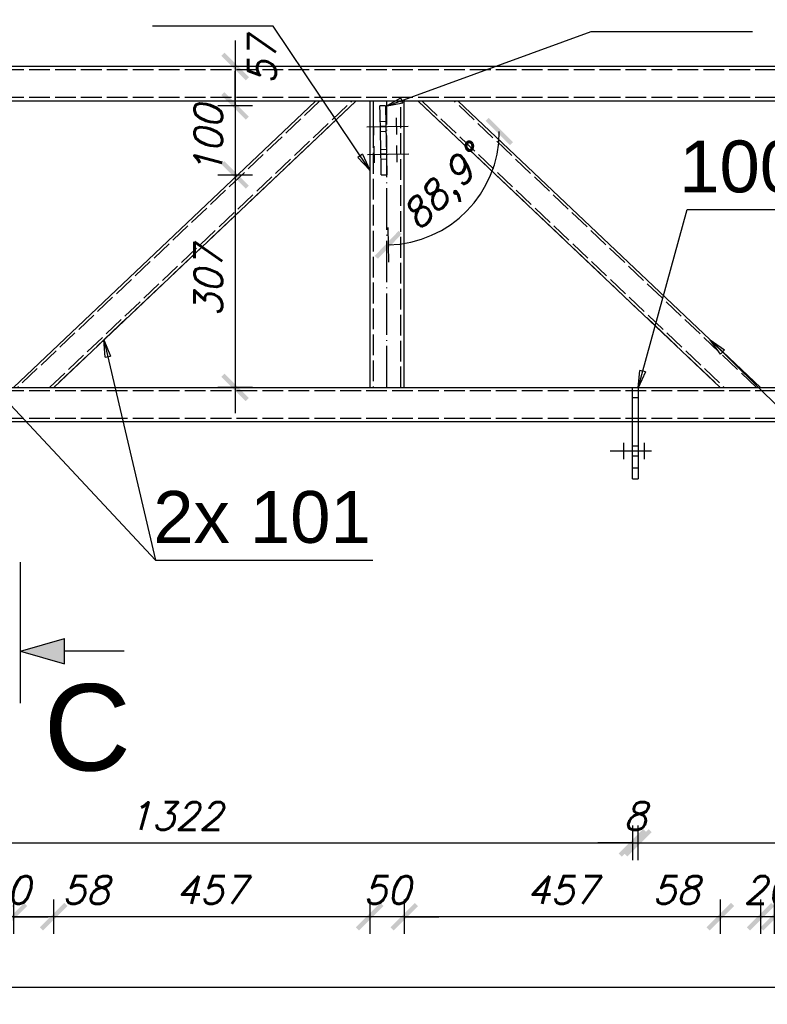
# Model space of a CAD drawing. Header units: millimetres. Extents: x 1814 to 94182, y 11562 to 49454.
# Tile 521 of 656: x 31441 to 31549, y 20951 to 21094. Entities that reach past the tile are written whole.
import ezdxf

# ---------------------------------------------------------------- set-up
doc = ezdxf.new("R2010")
doc.units = ezdxf.units.MM
doc.linetypes.add('ACAD_ISO02W100', pattern=[15, 12, -3])
doc.linetypes.add('ACAD_ISO04W100', pattern=[30, 24, -3, 0, -3])
doc.layers.add('wymiar', color=135, linetype='Continuous', lineweight=9)
doc.styles.add('ARIAL', font='arial.ttf')
doc.styles.add('CutSymbolDown', font='arial.ttf', dxfattribs={"height": 5})
doc.styles.add('WYMIARY', font='simplex.shx', dxfattribs={"oblique": 15})
doc.dimstyles.new('1-25', dxfattribs={"dimscale": 25, "dimtxt": 0.16, "dimasz": 0.2, "dimexe": 0.1, "dimexo": 0.1, "dimgap": 0.075, "dimtad": 1, "dimdec": 0, "dimlfac": 10, "dimrnd": 0.01, "dimzin": 9, "dimtxsty": 'WYMIARY', "dimblk": 'ARCHTICK', "dimcen": 0.2, "dimdle": 0.15, "dimadec": 1, "dimazin": 1, "dimtfac": 1, "dimtdec": 0, "dimtix": 1, "dimtmove": 2, "dimatfit": 3, "dimldrblk": 'ARCHTICK', "dimfxl": 0, "dimarcsym": 0})

# ---------------------------------------------------------------- blocks, each defined once
blk = doc.blocks.new('sectiondown')
blk.add_hatch(color=256).paths.add_polyline_path([(0, 0), (-2.545, 0.728), (-2.545, -0.728)])
at = {"color": 7, "linetype": 'Continuous'}
for p, q in [((0, -3), (0, 5.151)), ((-6, 0), (-2.545, 0))]:
    blk.add_line(p, q, dxfattribs=at)
for p, q in [((0, 0), (-2.545, 0.728)), ((-2.545, -0.728), (-2.545, 0.728)), ((0, 0), (-2.545, -0.728))]:
    blk.add_line(p, q)
blk = doc.blocks.new('_ARCHTICK')
at = {"color": 0, "linetype": 'ByBlock', "lineweight": -2}
blk.add_solid([(0.398, 0.309), (0.309, 0.398), (-0.309, -0.398), (-0.398, -0.309)], dxfattribs=at)
blk = doc.blocks.new('*D3089')
at = {"layer": 'Defpoints', "color": 0}
for p in [(31397.05, 21028.83), (31529.25, 21028.83), (31529.25, 20974.67)]:
    blk.add_point(p, dxfattribs=at)
at = {"layer": 'wymiar', "color": 0, "lineweight": -2}
for p, q in [((31397.05, 20977.17), (31397.05, 20972.17)), ((31529.25, 20977.17), (31529.25, 20972.17)), ((31393.3, 20974.67), (31533, 20974.67))]:
    blk.add_line(p, q, dxfattribs=at)
at = {"layer": 'wymiar', "color": 0, "lineweight": -2, "xscale": 5, "yscale": 5, "zscale": 5, "rotation": 180}
blk.add_blockref('_ARCHTICK', (31397.05, 20974.67), dxfattribs=at)
at = {"layer": 'wymiar', "color": 0, "lineweight": -2, "xscale": 5, "yscale": 5, "zscale": 5}
blk.add_blockref('_ARCHTICK', (31529.25, 20974.67), dxfattribs=at)
at = {"layer": 'wymiar', "color": 0, "insert": (31463.15, 20978.54), "char_height": 4, "attachment_point": 5, "style": 'WYMIARY'}
blk.add_mtext('1322', dxfattribs=at)
blk = doc.blocks.new('*D3090')
at = {"layer": 'Defpoints', "color": 0}
for p in [(31529.25, 21028.83), (31530.05, 21028.83), (31530.05, 20974.67)]:
    blk.add_point(p, dxfattribs=at)
at = {"layer": 'wymiar', "color": 0, "lineweight": -2}
for p, q in [((31529.25, 20977.17), (31529.25, 20972.17)), ((31530.05, 20977.17), (31530.05, 20972.17)), ((31529.25, 20974.67), (31524.25, 20974.67)), ((31529.25, 20974.67), (31530.05, 20974.67)), ((31530.05, 20974.67), (31535.05, 20974.67))]:
    blk.add_line(p, q, dxfattribs=at)
at = {"layer": 'wymiar', "color": 0, "lineweight": -2, "xscale": 5, "yscale": 5, "zscale": 5}
blk.add_blockref('_ARCHTICK', (31529.25, 20974.67), dxfattribs=at)
at = {"layer": 'wymiar', "color": 0, "lineweight": -2, "xscale": 5, "yscale": 5, "zscale": 5, "rotation": 180}
blk.add_blockref('_ARCHTICK', (31530.05, 20974.67), dxfattribs=at)
at = {"layer": 'wymiar', "color": 0, "insert": (31529.65, 20978.54), "char_height": 4, "attachment_point": 5, "style": 'WYMIARY'}
blk.add_mtext('8', dxfattribs=at)
blk = doc.blocks.new('*D3091')
at = {"layer": 'Defpoints', "color": 0}
for p in [(31530.05, 21028.83), (31662.25, 21028.83), (31662.25, 20974.67)]:
    blk.add_point(p, dxfattribs=at)
at = {"layer": 'wymiar', "color": 0, "lineweight": -2}
for p, q in [((31530.05, 20977.17), (31530.05, 20972.17)), ((31662.25, 20977.17), (31662.25, 20972.17)), ((31526.3, 20974.67), (31666, 20974.67))]:
    blk.add_line(p, q, dxfattribs=at)
at = {"layer": 'wymiar', "color": 0, "lineweight": -2, "xscale": 5, "yscale": 5, "zscale": 5, "rotation": 180}
blk.add_blockref('_ARCHTICK', (31530.05, 20974.67), dxfattribs=at)
at = {"layer": 'wymiar', "color": 0, "lineweight": -2, "xscale": 5, "yscale": 5, "zscale": 5}
blk.add_blockref('_ARCHTICK', (31662.25, 20974.67), dxfattribs=at)
at = {"layer": 'wymiar', "color": 0, "insert": (31596.15, 20978.54), "char_height": 4, "attachment_point": 5, "style": 'WYMIARY'}
blk.add_mtext('1322', dxfattribs=at)
blk = doc.blocks.new('*D3025')
at = {"layer": 'Defpoints', "color": 0}
for p in [(31549.74, 21040.53), (31555.55, 21040.53), (31549.74, 20963.99)]:
    blk.add_point(p, dxfattribs=at)
at = {"layer": 'wymiar', "color": 0, "lineweight": -2}
for p, q in [((31549.74, 20966.49), (31549.74, 20961.49)), ((31555.55, 20966.49), (31555.55, 20961.49)), ((31559.3, 20963.99), (31545.99, 20963.99))]:
    blk.add_line(p, q, dxfattribs=at)
at = {"layer": 'wymiar', "color": 0, "lineweight": -2, "xscale": 5, "yscale": 5, "zscale": 5, "rotation": 180}
blk.add_blockref('_ARCHTICK', (31549.74, 20963.99), dxfattribs=at)
at = {"layer": 'wymiar', "color": 0, "lineweight": -2, "xscale": 5, "yscale": 5, "zscale": 5}
blk.add_blockref('_ARCHTICK', (31555.55, 20963.99), dxfattribs=at)
at = {"layer": 'wymiar', "color": 0, "insert": (31560.61, 20967.86), "char_height": 4, "attachment_point": 5, "style": 'WYMIARY'}
blk.add_mtext('58', dxfattribs=at)
blk = doc.blocks.new('*D3026')
at = {"layer": 'Defpoints', "color": 0}
for p in [(31547.78, 21040.53), (31549.74, 21040.53), (31547.78, 20963.99)]:
    blk.add_point(p, dxfattribs=at)
at = {"layer": 'wymiar', "color": 0, "lineweight": -2}
for p, q in [((31547.78, 20966.49), (31547.78, 20961.49)), ((31549.74, 20966.49), (31549.74, 20961.49)), ((31547.78, 20963.99), (31542.78, 20963.99)), ((31549.74, 20963.99), (31547.78, 20963.99)), ((31549.74, 20963.99), (31554.74, 20963.99))]:
    blk.add_line(p, q, dxfattribs=at)
at = {"layer": 'wymiar', "color": 0, "lineweight": -2, "xscale": 5, "yscale": 5, "zscale": 5}
blk.add_blockref('_ARCHTICK', (31547.78, 20963.99), dxfattribs=at)
at = {"layer": 'wymiar', "color": 0, "lineweight": -2, "xscale": 5, "yscale": 5, "zscale": 5, "rotation": 180}
blk.add_blockref('_ARCHTICK', (31549.74, 20963.99), dxfattribs=at)
at = {"layer": 'wymiar', "color": 0, "insert": (31548.76, 20967.86), "char_height": 4, "attachment_point": 5, "style": 'WYMIARY'}
blk.add_mtext('20', dxfattribs=at)
blk = doc.blocks.new('*D3027')
at = {"layer": 'Defpoints', "color": 0}
for p in [(31541.96, 21040.53), (31547.78, 21040.53), (31541.96, 20963.99)]:
    blk.add_point(p, dxfattribs=at)
at = {"layer": 'wymiar', "color": 0, "lineweight": -2}
for p, q in [((31541.96, 20966.49), (31541.96, 20961.49)), ((31547.78, 20966.49), (31547.78, 20961.49)), ((31551.53, 20963.99), (31538.21, 20963.99))]:
    blk.add_line(p, q, dxfattribs=at)
at = {"layer": 'wymiar', "color": 0, "lineweight": -2, "xscale": 5, "yscale": 5, "zscale": 5, "rotation": 180}
blk.add_blockref('_ARCHTICK', (31541.96, 20963.99), dxfattribs=at)
at = {"layer": 'wymiar', "color": 0, "lineweight": -2, "xscale": 5, "yscale": 5, "zscale": 5}
blk.add_blockref('_ARCHTICK', (31547.78, 20963.99), dxfattribs=at)
at = {"layer": 'wymiar', "color": 0, "insert": (31535.56, 20967.86), "char_height": 4, "attachment_point": 5, "style": 'WYMIARY'}
blk.add_mtext('58', dxfattribs=at)
blk = doc.blocks.new('*D3028')
at = {"layer": 'Defpoints', "color": 0}
for p in [(31496.25, 21040.53), (31541.96, 21040.53), (31496.25, 20963.99)]:
    blk.add_point(p, dxfattribs=at)
at = {"layer": 'wymiar', "color": 0, "lineweight": -2}
for p, q in [((31496.25, 20966.49), (31496.25, 20961.49)), ((31541.96, 20966.49), (31541.96, 20961.49)), ((31545.71, 20963.99), (31492.5, 20963.99))]:
    blk.add_line(p, q, dxfattribs=at)
at = {"layer": 'wymiar', "color": 0, "lineweight": -2, "xscale": 5, "yscale": 5, "zscale": 5, "rotation": 180}
blk.add_blockref('_ARCHTICK', (31496.25, 20963.99), dxfattribs=at)
at = {"layer": 'wymiar', "color": 0, "lineweight": -2, "xscale": 5, "yscale": 5, "zscale": 5}
blk.add_blockref('_ARCHTICK', (31541.96, 20963.99), dxfattribs=at)
at = {"layer": 'wymiar', "color": 0, "insert": (31519.11, 20967.86), "char_height": 4, "attachment_point": 5, "style": 'WYMIARY'}
blk.add_mtext('457', dxfattribs=at)
blk = doc.blocks.new('*D3029')
at = {"layer": 'Defpoints', "color": 0}
for p in [(31491.25, 21040.53), (31496.25, 21040.53), (31491.25, 20963.99)]:
    blk.add_point(p, dxfattribs=at)
at = {"layer": 'wymiar', "color": 0, "lineweight": -2}
for p, q in [((31491.25, 20966.49), (31491.25, 20961.49)), ((31496.25, 20966.49), (31496.25, 20961.49)), ((31491.25, 20963.99), (31486.25, 20963.99)), ((31496.25, 20963.99), (31491.25, 20963.99)), ((31496.25, 20963.99), (31501.25, 20963.99))]:
    blk.add_line(p, q, dxfattribs=at)
at = {"layer": 'wymiar', "color": 0, "lineweight": -2, "xscale": 5, "yscale": 5, "zscale": 5}
blk.add_blockref('_ARCHTICK', (31491.25, 20963.99), dxfattribs=at)
at = {"layer": 'wymiar', "color": 0, "lineweight": -2, "xscale": 5, "yscale": 5, "zscale": 5, "rotation": 180}
blk.add_blockref('_ARCHTICK', (31496.25, 20963.99), dxfattribs=at)
at = {"layer": 'wymiar', "color": 0, "insert": (31493.75, 20967.86), "char_height": 4, "attachment_point": 5, "style": 'WYMIARY'}
blk.add_mtext('50', dxfattribs=at)
blk = doc.blocks.new('*D3030')
at = {"layer": 'Defpoints', "color": 0}
for p in [(31445.55, 21040.53), (31491.25, 21040.53), (31445.55, 20963.99)]:
    blk.add_point(p, dxfattribs=at)
at = {"layer": 'wymiar', "color": 0, "lineweight": -2}
for p, q in [((31445.55, 20966.49), (31445.55, 20961.49)), ((31491.25, 20966.49), (31491.25, 20961.49)), ((31495, 20963.99), (31441.8, 20963.99))]:
    blk.add_line(p, q, dxfattribs=at)
at = {"layer": 'wymiar', "color": 0, "lineweight": -2, "xscale": 5, "yscale": 5, "zscale": 5, "rotation": 180}
blk.add_blockref('_ARCHTICK', (31445.55, 20963.99), dxfattribs=at)
at = {"layer": 'wymiar', "color": 0, "lineweight": -2, "xscale": 5, "yscale": 5, "zscale": 5}
blk.add_blockref('_ARCHTICK', (31491.25, 20963.99), dxfattribs=at)
at = {"layer": 'wymiar', "color": 0, "insert": (31468.4, 20967.86), "char_height": 4, "attachment_point": 5, "style": 'WYMIARY'}
blk.add_mtext('457', dxfattribs=at)
blk = doc.blocks.new('*D3031')
at = {"layer": 'Defpoints', "color": 0}
for p in [(31439.74, 21040.53), (31445.55, 21040.53), (31439.74, 20963.99)]:
    blk.add_point(p, dxfattribs=at)
at = {"layer": 'wymiar', "color": 0, "lineweight": -2}
for p, q in [((31439.74, 20966.49), (31439.74, 20961.49)), ((31445.55, 20966.49), (31445.55, 20961.49)), ((31449.3, 20963.99), (31435.99, 20963.99))]:
    blk.add_line(p, q, dxfattribs=at)
at = {"layer": 'wymiar', "color": 0, "lineweight": -2, "xscale": 5, "yscale": 5, "zscale": 5, "rotation": 180}
blk.add_blockref('_ARCHTICK', (31439.74, 20963.99), dxfattribs=at)
at = {"layer": 'wymiar', "color": 0, "lineweight": -2, "xscale": 5, "yscale": 5, "zscale": 5}
blk.add_blockref('_ARCHTICK', (31445.55, 20963.99), dxfattribs=at)
at = {"layer": 'wymiar', "color": 0, "insert": (31450.2, 20967.86), "char_height": 4, "attachment_point": 5, "style": 'WYMIARY'}
blk.add_mtext('58', dxfattribs=at)
blk = doc.blocks.new('*D3032')
at = {"layer": 'Defpoints', "color": 0}
for p in [(31437.77, 21040.53), (31439.74, 21040.53), (31437.77, 20963.99)]:
    blk.add_point(p, dxfattribs=at)
at = {"layer": 'wymiar', "color": 0, "lineweight": -2}
for p, q in [((31437.77, 20966.49), (31437.77, 20961.49)), ((31439.74, 20966.49), (31439.74, 20961.49)), ((31437.77, 20963.99), (31432.77, 20963.99)), ((31439.74, 20963.99), (31437.77, 20963.99)), ((31439.74, 20963.99), (31444.74, 20963.99))]:
    blk.add_line(p, q, dxfattribs=at)
at = {"layer": 'wymiar', "color": 0, "lineweight": -2, "xscale": 5, "yscale": 5, "zscale": 5}
blk.add_blockref('_ARCHTICK', (31437.77, 20963.99), dxfattribs=at)
at = {"layer": 'wymiar', "color": 0, "lineweight": -2, "xscale": 5, "yscale": 5, "zscale": 5, "rotation": 180}
blk.add_blockref('_ARCHTICK', (31439.74, 20963.99), dxfattribs=at)
at = {"layer": 'wymiar', "color": 0, "insert": (31438.75, 20967.86), "char_height": 4, "attachment_point": 5, "style": 'WYMIARY'}
blk.add_mtext('20', dxfattribs=at)
blk = doc.blocks.new('*D3033')
at = {"layer": 'Defpoints', "color": 0}
for p in [(31431.95, 21040.53), (31437.77, 21040.53), (31431.95, 20963.99)]:
    blk.add_point(p, dxfattribs=at)
at = {"layer": 'wymiar', "color": 0, "lineweight": -2}
for p, q in [((31431.95, 20966.49), (31431.95, 20961.49)), ((31437.77, 20966.49), (31437.77, 20961.49)), ((31441.52, 20963.99), (31428.2, 20963.99))]:
    blk.add_line(p, q, dxfattribs=at)
at = {"layer": 'wymiar', "color": 0, "lineweight": -2, "xscale": 5, "yscale": 5, "zscale": 5, "rotation": 180}
blk.add_blockref('_ARCHTICK', (31431.95, 20963.99), dxfattribs=at)
at = {"layer": 'wymiar', "color": 0, "lineweight": -2, "xscale": 5, "yscale": 5, "zscale": 5}
blk.add_blockref('_ARCHTICK', (31437.77, 20963.99), dxfattribs=at)
at = {"layer": 'wymiar', "color": 0, "insert": (31426.57, 20967.86), "char_height": 4, "attachment_point": 5, "style": 'WYMIARY'}
blk.add_mtext('58', dxfattribs=at)
blk = doc.blocks.new('*D3055')
at = {"layer": 'Defpoints', "color": 0}
for p in [(31493.55, 21148.01), (31602.74, 21082.89), (31493.55, 21080.38)]:
    blk.add_point(p, dxfattribs=at)
at = {"layer": 'wymiar', "color": 0, "lineweight": -2}
for p, q in [((31493.55, 21145.51), (31493.55, 21150.51)), ((31602.74, 21145.51), (31602.74, 21150.51)), ((31606.49, 21148.01), (31489.8, 21148.01))]:
    blk.add_line(p, q, dxfattribs=at)
at = {"layer": 'wymiar', "color": 0, "lineweight": -2, "xscale": 5, "yscale": 5, "zscale": 5, "rotation": 180}
blk.add_blockref('_ARCHTICK', (31493.55, 21148.01), dxfattribs=at)
at = {"layer": 'wymiar', "color": 0, "lineweight": -2, "xscale": 5, "yscale": 5, "zscale": 5}
blk.add_blockref('_ARCHTICK', (31602.74, 21148.01), dxfattribs=at)
at = {"layer": 'wymiar', "color": 0, "insert": (31548.15, 21151.88), "char_height": 4, "attachment_point": 5, "style": 'WYMIARY'}
blk.add_mtext('1092', dxfattribs=at)
blk = doc.blocks.new('*D3056')
at = {"layer": 'Defpoints', "color": 0}
for p in [(31492.75, 21148.01), (31492.75, 21080.36), (31493.55, 21080.38)]:
    blk.add_point(p, dxfattribs=at)
at = {"layer": 'wymiar', "color": 0, "lineweight": -2}
for p, q in [((31492.75, 21145.51), (31492.75, 21150.51)), ((31493.55, 21145.51), (31493.55, 21150.51)), ((31492.75, 21148.01), (31487.75, 21148.01)), ((31493.55, 21148.01), (31492.75, 21148.01)), ((31493.55, 21148.01), (31498.55, 21148.01))]:
    blk.add_line(p, q, dxfattribs=at)
at = {"layer": 'wymiar', "color": 0, "lineweight": -2, "xscale": 5, "yscale": 5, "zscale": 5}
blk.add_blockref('_ARCHTICK', (31492.75, 21148.01), dxfattribs=at)
at = {"layer": 'wymiar', "color": 0, "lineweight": -2, "xscale": 5, "yscale": 5, "zscale": 5, "rotation": 180}
blk.add_blockref('_ARCHTICK', (31493.55, 21148.01), dxfattribs=at)
at = {"layer": 'wymiar', "color": 0, "insert": (31493.15, 21151.88), "char_height": 4, "attachment_point": 5, "style": 'WYMIARY'}
blk.add_mtext('8', dxfattribs=at)
blk = doc.blocks.new('*D3057')
at = {"layer": 'Defpoints', "color": 0}
for p in [(31383.56, 21148.01), (31492.75, 21080.36), (31383.56, 21077.69)]:
    blk.add_point(p, dxfattribs=at)
at = {"layer": 'wymiar', "color": 0, "lineweight": -2}
for p, q in [((31383.56, 21145.51), (31383.56, 21150.51)), ((31492.75, 21145.51), (31492.75, 21150.51)), ((31496.5, 21148.01), (31379.81, 21148.01))]:
    blk.add_line(p, q, dxfattribs=at)
at = {"layer": 'wymiar', "color": 0, "lineweight": -2, "xscale": 5, "yscale": 5, "zscale": 5, "rotation": 180}
blk.add_blockref('_ARCHTICK', (31383.56, 21148.01), dxfattribs=at)
at = {"layer": 'wymiar', "color": 0, "lineweight": -2, "xscale": 5, "yscale": 5, "zscale": 5}
blk.add_blockref('_ARCHTICK', (31492.75, 21148.01), dxfattribs=at)
at = {"layer": 'wymiar', "color": 0, "insert": (31438.16, 21151.88), "char_height": 4, "attachment_point": 5, "style": 'WYMIARY'}
blk.add_mtext('1092', dxfattribs=at)
blk = doc.blocks.new('*D3005')
at = {"layer": 'Defpoints', "color": 0}
for p in [(31504.07, 21157.37), (31504.07, 21081.93), (31593.44, 21081.93)]:
    blk.add_point(p, dxfattribs=at)
at = {"layer": 'wymiar', "color": 0, "lineweight": -2}
for p, q in [((31504.07, 21154.87), (31504.07, 21159.87)), ((31593.44, 21154.87), (31593.44, 21159.87)), ((31597.19, 21157.37), (31500.32, 21157.37))]:
    blk.add_line(p, q, dxfattribs=at)
at = {"layer": 'wymiar', "color": 0, "lineweight": -2, "xscale": 5, "yscale": 5, "zscale": 5, "rotation": 180}
blk.add_blockref('_ARCHTICK', (31504.07, 21157.37), dxfattribs=at)
at = {"layer": 'wymiar', "color": 0, "lineweight": -2, "xscale": 5, "yscale": 5, "zscale": 5}
blk.add_blockref('_ARCHTICK', (31593.44, 21157.37), dxfattribs=at)
at = {"layer": 'wymiar', "color": 0, "insert": (31548.75, 21161.24), "char_height": 4, "attachment_point": 5, "style": 'WYMIARY'}
blk.add_mtext('894', dxfattribs=at)
blk = doc.blocks.new('*D3006')
at = {"layer": 'Defpoints', "color": 0}
for p in [(31498.25, 21157.37), (31498.25, 21081.93), (31504.07, 21081.93)]:
    blk.add_point(p, dxfattribs=at)
at = {"layer": 'wymiar', "color": 0, "lineweight": -2}
for p, q in [((31498.25, 21154.87), (31498.25, 21159.87)), ((31504.07, 21154.87), (31504.07, 21159.87)), ((31507.82, 21157.37), (31494.5, 21157.37))]:
    blk.add_line(p, q, dxfattribs=at)
at = {"layer": 'wymiar', "color": 0, "lineweight": -2, "xscale": 5, "yscale": 5, "zscale": 5, "rotation": 180}
blk.add_blockref('_ARCHTICK', (31498.25, 21157.37), dxfattribs=at)
at = {"layer": 'wymiar', "color": 0, "lineweight": -2, "xscale": 5, "yscale": 5, "zscale": 5}
blk.add_blockref('_ARCHTICK', (31504.07, 21157.37), dxfattribs=at)
at = {"layer": 'wymiar', "color": 0, "insert": (31509.26, 21161.24), "char_height": 4, "attachment_point": 5, "style": 'WYMIARY'}
blk.add_mtext('58', dxfattribs=at)
blk = doc.blocks.new('*D3007')
at = {"layer": 'Defpoints', "color": 0}
for p in [(31496.25, 21157.37), (31496.25, 21081.93), (31498.25, 21081.93)]:
    blk.add_point(p, dxfattribs=at)
at = {"layer": 'wymiar', "color": 0, "lineweight": -2}
for p, q in [((31496.25, 21154.87), (31496.25, 21159.87)), ((31498.25, 21154.87), (31498.25, 21159.87)), ((31496.25, 21157.37), (31491.25, 21157.37)), ((31498.25, 21157.37), (31496.25, 21157.37)), ((31498.25, 21157.37), (31503.25, 21157.37))]:
    blk.add_line(p, q, dxfattribs=at)
at = {"layer": 'wymiar', "color": 0, "lineweight": -2, "xscale": 5, "yscale": 5, "zscale": 5}
blk.add_blockref('_ARCHTICK', (31496.25, 21157.37), dxfattribs=at)
at = {"layer": 'wymiar', "color": 0, "lineweight": -2, "xscale": 5, "yscale": 5, "zscale": 5, "rotation": 180}
blk.add_blockref('_ARCHTICK', (31498.25, 21157.37), dxfattribs=at)
at = {"layer": 'wymiar', "color": 0, "insert": (31497.25, 21161.24), "char_height": 4, "attachment_point": 5, "style": 'WYMIARY'}
blk.add_mtext('20', dxfattribs=at)
blk = doc.blocks.new('*D3008')
at = {"layer": 'Defpoints', "color": 0}
for p in [(31491.25, 21157.37), (31491.25, 21081.93), (31496.25, 21081.93)]:
    blk.add_point(p, dxfattribs=at)
at = {"layer": 'wymiar', "color": 0, "lineweight": -2}
for p, q in [((31492.91, 21166.57), (31482.21, 21166.57)), ((31493.75, 21157.37), (31492.91, 21166.57)), ((31491.25, 21154.87), (31491.25, 21159.87)), ((31496.25, 21154.87), (31496.25, 21159.87)), ((31500, 21157.37), (31487.5, 21157.37))]:
    blk.add_line(p, q, dxfattribs=at)
at = {"layer": 'wymiar', "color": 0, "lineweight": -2, "xscale": 5, "yscale": 5, "zscale": 5, "rotation": 180}
blk.add_blockref('_ARCHTICK', (31491.25, 21157.37), dxfattribs=at)
at = {"layer": 'wymiar', "color": 0, "lineweight": -2, "xscale": 5, "yscale": 5, "zscale": 5}
blk.add_blockref('_ARCHTICK', (31496.25, 21157.37), dxfattribs=at)
at = {"layer": 'wymiar', "color": 0, "insert": (31487.56, 21170.45), "char_height": 4, "attachment_point": 5, "style": 'WYMIARY'}
blk.add_mtext('50', dxfattribs=at)
blk = doc.blocks.new('*D3009')
at = {"layer": 'Defpoints', "color": 0}
for p in [(31489.25, 21157.37), (31489.25, 21081.93), (31491.25, 21081.93)]:
    blk.add_point(p, dxfattribs=at)
at = {"layer": 'wymiar', "color": 0, "lineweight": -2}
for p, q in [((31489.25, 21154.87), (31489.25, 21159.87)), ((31491.25, 21154.87), (31491.25, 21159.87)), ((31489.25, 21157.37), (31484.25, 21157.37)), ((31491.25, 21157.37), (31489.25, 21157.37)), ((31491.25, 21157.37), (31496.25, 21157.37))]:
    blk.add_line(p, q, dxfattribs=at)
at = {"layer": 'wymiar', "color": 0, "lineweight": -2, "xscale": 5, "yscale": 5, "zscale": 5}
blk.add_blockref('_ARCHTICK', (31489.25, 21157.37), dxfattribs=at)
at = {"layer": 'wymiar', "color": 0, "lineweight": -2, "xscale": 5, "yscale": 5, "zscale": 5, "rotation": 180}
blk.add_blockref('_ARCHTICK', (31491.25, 21157.37), dxfattribs=at)
at = {"layer": 'wymiar', "color": 0, "insert": (31490.25, 21161.24), "char_height": 4, "attachment_point": 5, "style": 'WYMIARY'}
blk.add_mtext('20', dxfattribs=at)
blk = doc.blocks.new('*D3010')
at = {"layer": 'Defpoints', "color": 0}
for p in [(31483.44, 21157.37), (31483.44, 21081.93), (31489.25, 21081.93)]:
    blk.add_point(p, dxfattribs=at)
at = {"layer": 'wymiar', "color": 0, "lineweight": -2}
for p, q in [((31483.44, 21154.87), (31483.44, 21159.87)), ((31489.25, 21154.87), (31489.25, 21159.87)), ((31493, 21157.37), (31479.69, 21157.37))]:
    blk.add_line(p, q, dxfattribs=at)
at = {"layer": 'wymiar', "color": 0, "lineweight": -2, "xscale": 5, "yscale": 5, "zscale": 5, "rotation": 180}
blk.add_blockref('_ARCHTICK', (31483.44, 21157.37), dxfattribs=at)
at = {"layer": 'wymiar', "color": 0, "lineweight": -2, "xscale": 5, "yscale": 5, "zscale": 5}
blk.add_blockref('_ARCHTICK', (31489.25, 21157.37), dxfattribs=at)
at = {"layer": 'wymiar', "color": 0, "insert": (31476.11, 21161.24), "char_height": 4, "attachment_point": 5, "style": 'WYMIARY'}
blk.add_mtext('58', dxfattribs=at)
blk = doc.blocks.new('*D3011')
at = {"layer": 'Defpoints', "color": 0}
for p in [(31394.07, 21157.37), (31394.07, 21081.93), (31483.44, 21081.93)]:
    blk.add_point(p, dxfattribs=at)
at = {"layer": 'wymiar', "color": 0, "lineweight": -2}
for p, q in [((31394.07, 21154.87), (31394.07, 21159.87)), ((31483.44, 21154.87), (31483.44, 21159.87)), ((31487.19, 21157.37), (31390.32, 21157.37))]:
    blk.add_line(p, q, dxfattribs=at)
at = {"layer": 'wymiar', "color": 0, "lineweight": -2, "xscale": 5, "yscale": 5, "zscale": 5, "rotation": 180}
blk.add_blockref('_ARCHTICK', (31394.07, 21157.37), dxfattribs=at)
at = {"layer": 'wymiar', "color": 0, "lineweight": -2, "xscale": 5, "yscale": 5, "zscale": 5}
blk.add_blockref('_ARCHTICK', (31483.44, 21157.37), dxfattribs=at)
at = {"layer": 'wymiar', "color": 0, "insert": (31438.75, 21161.24), "char_height": 4, "attachment_point": 5, "style": 'WYMIARY'}
blk.add_mtext('894', dxfattribs=at)
blk = doc.blocks.new('*D3081')
at = {"layer": 'Defpoints', "color": 0}
for p in [(30837.75, 21035.53), (31823.75, 21035.53), (31823.75, 20953.82)]:
    blk.add_point(p, dxfattribs=at)
at = {"layer": 'wymiar', "color": 0, "lineweight": -2}
for p, q in [((30837.75, 20956.32), (30837.75, 20951.32)), ((31823.75, 20956.32), (31823.75, 20951.32)), ((30834, 20953.82), (31827.5, 20953.82))]:
    blk.add_line(p, q, dxfattribs=at)
at = {"layer": 'wymiar', "color": 0, "lineweight": -2, "xscale": 5, "yscale": 5, "zscale": 5, "rotation": 180}
blk.add_blockref('_ARCHTICK', (30837.75, 20953.82), dxfattribs=at)
at = {"layer": 'wymiar', "color": 0, "lineweight": -2, "xscale": 5, "yscale": 5, "zscale": 5}
blk.add_blockref('_ARCHTICK', (31823.75, 20953.82), dxfattribs=at)
at = {"layer": 'wymiar', "color": 0, "insert": (31330.75, 20957.7), "char_height": 4, "attachment_point": 5, "style": 'WYMIARY'}
blk.add_mtext('9860', dxfattribs=at)
blk = doc.blocks.new('*D2987')
at = {"layer": 'Defpoints', "color": 0}
for p in [(31594.7, 21086.93), (31471.79, 21081.24), (31492.73, 21081.24)]:
    blk.add_point(p, dxfattribs=at)
at = {"layer": 'wymiar', "color": 0, "lineweight": -2}
for p, q in [((31471.79, 21090.68), (31471.79, 21077.49)), ((31474.29, 21086.93), (31469.29, 21086.93)), ((31474.29, 21081.24), (31469.29, 21081.24))]:
    blk.add_line(p, q, dxfattribs=at)
at = {"layer": 'wymiar', "color": 0, "lineweight": -2, "xscale": 5, "yscale": 5, "zscale": 5}
for p, rotation in [((31471.79, 21086.93), 90), ((31471.79, 21081.24), 270)]:
    blk.add_blockref('_ARCHTICK', p, dxfattribs=dict(at, rotation=rotation))
at = {"layer": 'wymiar', "color": 0, "insert": (31475.66, 21087.82), "char_height": 4, "attachment_point": 5, "rotation": 90, "style": 'WYMIARY'}
blk.add_mtext('57', dxfattribs=at)
blk = doc.blocks.new('*D2988')
at = {"layer": 'Defpoints', "color": 0}
for p in [(31492.73, 21081.24), (31471.79, 21071.24), (31492.93, 21071.24)]:
    blk.add_point(p, dxfattribs=at)
at = {"layer": 'wymiar', "color": 0, "lineweight": -2}
for p, q in [((31471.79, 21081.24), (31471.79, 21086.24)), ((31474.29, 21081.24), (31469.29, 21081.24)), ((31471.79, 21081.24), (31471.79, 21071.24)), ((31474.29, 21071.24), (31469.29, 21071.24)), ((31471.79, 21071.24), (31471.79, 21066.24))]:
    blk.add_line(p, q, dxfattribs=at)
at = {"layer": 'wymiar', "color": 0, "lineweight": -2, "xscale": 5, "yscale": 5, "zscale": 5}
for p, rotation in [((31471.79, 21081.24), 270), ((31471.79, 21071.24), 90)]:
    blk.add_blockref('_ARCHTICK', p, dxfattribs=dict(at, rotation=rotation))
at = {"layer": 'wymiar', "color": 0, "insert": (31467.91, 21076.24), "char_height": 4, "attachment_point": 5, "rotation": 90, "style": 'WYMIARY'}
blk.add_mtext('100', dxfattribs=at)
blk = doc.blocks.new('*D2989')
at = {"layer": 'Defpoints', "color": 0}
for p in [(31492.93, 21071.24), (31471.79, 21040.53), (31491.25, 21040.53)]:
    blk.add_point(p, dxfattribs=at)
at = {"layer": 'wymiar', "color": 0, "lineweight": -2}
for p, q in [((31471.79, 21074.99), (31471.79, 21036.78)), ((31474.29, 21071.24), (31469.29, 21071.24)), ((31474.29, 21040.53), (31469.29, 21040.53))]:
    blk.add_line(p, q, dxfattribs=at)
at = {"layer": 'wymiar', "color": 0, "lineweight": -2, "xscale": 5, "yscale": 5, "zscale": 5}
for p, rotation in [((31471.79, 21071.24), 90), ((31471.79, 21040.53), 270)]:
    blk.add_blockref('_ARCHTICK', p, dxfattribs=dict(at, rotation=rotation))
at = {"layer": 'wymiar', "color": 0, "insert": (31467.91, 21055.89), "char_height": 4, "attachment_point": 5, "rotation": 90, "style": 'WYMIARY'}
blk.add_mtext('307', dxfattribs=at)
blk = doc.blocks.new('*D2990')
at = {"layer": 'Defpoints', "color": 0}
for p in [(31493.59, 21078.26), (31495.54, 21077.53), (31603.75, 21077.53), (31493.67, 21074.26), (31501.99, 21063.44)]:
    blk.add_point(p, dxfattribs=at)
at = {"layer": 'wymiar', "color": 0, "lineweight": -2}
blk.add_line((31493.89, 21063.64), (31493.99, 21058.64), dxfattribs=at)
blk.add_arc((31493.61, 21077.53), 16.39, 271.1458, 360, dxfattribs=at)
at = {"layer": 'wymiar', "color": 0, "lineweight": -2, "xscale": 5, "yscale": 5, "zscale": 5}
for p, rotation in [((31510, 21077.53), 89.99999999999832), ((31493.94, 21061.14), 181.145765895)]:
    blk.add_blockref('_ARCHTICK', p, dxfattribs=dict(at, rotation=rotation))
at = {"layer": 'wymiar', "color": 0, "insert": (31502.28, 21069.03), "char_height": 4, "attachment_point": 5, "rotation": 45.5729, "style": 'WYMIARY'}
blk.add_mtext('88,9°', dxfattribs=at)
blk = doc.blocks.new('*D2978')
at = {"layer": 'Defpoints', "color": 0}
for p in [(31383.59, 21076.06), (31385.54, 21075.33), (31493.75, 21075.33), (31383.67, 21072.06), (31391.99, 21061.24)]:
    blk.add_point(p, dxfattribs=at)
at = {"layer": 'wymiar', "color": 0, "lineweight": -2}
blk.add_line((31383.89, 21061.44), (31383.99, 21056.44), dxfattribs=at)
blk.add_arc((31383.61, 21075.33), 16.39, 271.1458, 0, dxfattribs=at)
at = {"layer": 'wymiar', "color": 0, "lineweight": -2, "xscale": 5, "yscale": 5, "zscale": 5}
for p, rotation in [((31400, 21075.33), 90.00000000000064), ((31383.94, 21058.94), 181.1457658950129)]:
    blk.add_blockref('_ARCHTICK', p, dxfattribs=dict(at, rotation=rotation))
at = {"layer": 'wymiar', "color": 0, "insert": (31392.28, 21066.83), "char_height": 4, "attachment_point": 5, "rotation": 45.5729, "style": 'WYMIARY'}
blk.add_mtext('88,9°', dxfattribs=at)

msp = doc.modelspace()

# ---------------------------------------------------------------- linework, layer by layer
at = {"color": 145, "linetype": 'Continuous', "ltscale": 0.25}
for p, q in [((31823.753, 21086.929), (30837.753, 21086.929)), ((31602.764, 21081.929), (31338.753, 21081.929)), ((31483.437, 21081.929), (31439.737, 21040.529)), ((31445.553, 21040.529), (31489.253, 21081.929)), ((31491.253, 21081.929), (31491.253, 21040.529)), ((31496.253, 21078.91), (31496.253, 21081.929)), ((31498.253, 21081.929), (31541.953, 21040.529)), ((31547.769, 21040.529), (31504.07, 21081.929)), ((31493.533, 21081.256), (31492.734, 21081.24)), ((31492.734, 21081.225), (31492.734, 21081.24)), ((31492.738, 21081.012), (31492.734, 21081.225)), ((31492.751, 21080.362), (31492.738, 21081.012)), ((31492.771, 21079.389), (31492.751, 21080.362)), ((31493.533, 21081.256), (31493.538, 21081.028)), ((31493.538, 21081.028), (31493.551, 21080.378)), ((31493.551, 21080.378), (31493.57, 21079.405)), ((31492.794, 21078.241), (31492.771, 21079.389)), ((31493.57, 21079.405), (31493.593, 21078.257)), ((31493.593, 21078.257), (31492.794, 21078.241)), ((31492.874, 21074.242), (31492.794, 21078.241)), ((31493.593, 21078.257), (31493.673, 21074.258)), ((31496.253, 21074.91), (31496.253, 21077.71)), ((31493.673, 21074.258), (31492.874, 21074.242)), ((31492.897, 21073.094), (31492.874, 21074.242)), ((31493.673, 21074.258), (31493.696, 21073.11)), ((31496.253, 21040.529), (31496.253, 21073.709)), ((31492.916, 21072.121), (31492.897, 21073.094)), ((31492.929, 21071.471), (31492.916, 21072.121)), ((31493.696, 21073.11), (31493.716, 21072.137)), ((31493.716, 21072.137), (31493.729, 21071.487)), ((31492.934, 21071.242), (31492.929, 21071.471)), ((31492.934, 21071.242), (31493.733, 21071.258)), ((31493.729, 21071.487), (31493.733, 21071.258)), ((31397.054, 21040.529), (31529.254, 21040.529)), ((31529.254, 21040.529), (31530.054, 21040.529)), ((31529.254, 21040.414), (31529.254, 21040.529)), ((31530.054, 21040.529), (31662.254, 21040.529)), ((31530.054, 21040.529), (31530.054, 21040.414)), ((31529.254, 21040.089), (31529.254, 21040.414)), ((31529.254, 21039.603), (31529.254, 21040.089)), ((31529.254, 21039.029), (31529.254, 21039.603)), ((31530.054, 21039.029), (31529.254, 21039.029)), ((31529.254, 21028.829), (31529.254, 21039.029)), ((31530.054, 21040.414), (31530.054, 21040.089)), ((31530.054, 21040.089), (31530.054, 21039.603)), ((31530.054, 21039.603), (31530.054, 21039.029)), ((31530.054, 21039.029), (31530.054, 21031.329)), ((31529.254, 21035.529), (31397.054, 21035.529)), ((31662.254, 21035.529), (31530.054, 21035.529)), ((31530.054, 21031.329), (31530.054, 21028.829)), ((31530.054, 21028.829), (31529.254, 21028.829)), ((31529.254, 21028.255), (31529.254, 21028.829)), ((31529.254, 21027.768), (31529.254, 21028.255)), ((31529.254, 21027.443), (31529.254, 21027.768)), ((31530.054, 21028.829), (31530.054, 21028.255)), ((31530.054, 21028.255), (31530.054, 21027.768)), ((31530.054, 21027.768), (31530.054, 21027.443)), ((31529.254, 21027.329), (31529.254, 21027.443)), ((31529.254, 21027.329), (31530.054, 21027.329)), ((31530.054, 21027.443), (31530.054, 21027.329))]:
    msp.add_line(p, q, dxfattribs=at)
at = {"color": 10, "linetype": 'ACAD_ISO04W100', "ltscale": 0.25}
for p, q in [((31823.753, 21086.929), (30837.753, 21086.929)), ((31489.253, 21081.929), (31445.553, 21040.529)), ((31493.753, 21040.529), (31493.753, 21081.929)), ((31498.253, 21081.929), (31541.953, 21040.529)), ((31491.865, 21077.022), (31491.817, 21079.422)), ((31495.17, 21077.088), (31495.122, 21079.488)), ((31490.841, 21078.202), (31497.245, 21078.33)), ((31491.841, 21078.222), (31491.841, 21078.222)), ((31495.146, 21078.288), (31495.146, 21078.288)), ((31491.945, 21073.023), (31491.897, 21075.423)), ((31495.25, 21073.089), (31495.202, 21075.489)), ((31490.921, 21074.203), (31497.325, 21074.331)), ((31491.921, 21074.223), (31491.921, 21074.223)), ((31495.226, 21074.289), (31495.226, 21074.289)), ((31823.753, 21035.529), (30837.753, 21035.529)), ((31528.001, 21030.129), (31528.001, 21032.529)), ((31531.007, 21030.129), (31531.007, 21032.529)), ((31532.007, 21031.329), (31525.602, 21031.329)), ((31528.001, 21031.329), (31528.001, 21031.329)), ((31531.007, 21031.329), (31531.007, 21031.329))]:
    msp.add_line(p, q, dxfattribs=at)
at = {"color": 84, "linetype": 'ACAD_ISO02W100', "ltscale": 0.25}
for p, q in [((31823.753, 21086.429), (30837.753, 21086.429)), ((31823.753, 21082.429), (30837.753, 21082.429)), ((31484.019, 21081.929), (31440.319, 21040.529)), ((31444.972, 21040.529), (31488.672, 21081.929)), ((31491.753, 21081.929), (31491.753, 21040.529)), ((31495.753, 21040.529), (31495.753, 21081.929)), ((31498.835, 21081.929), (31542.535, 21040.529)), ((31547.188, 21040.529), (31503.488, 21081.929)), ((31493.579, 21078.957), (31492.78, 21078.941)), ((31496.253, 21077.71), (31496.253, 21078.91)), ((31492.808, 21077.541), (31493.607, 21077.557)), ((31492.86, 21074.942), (31493.659, 21074.958)), ((31496.253, 21073.709), (31496.253, 21074.91)), ((31492.888, 21073.542), (31493.687, 21073.558)), ((31823.753, 21040.029), (30837.753, 21040.029)), ((31823.753, 21036.029), (30837.753, 21036.029)), ((31530.054, 21035.529), (31529.254, 21035.529)), ((31530.054, 21032.029), (31529.254, 21032.029)), ((31529.254, 21030.629), (31530.054, 21030.629))]:
    msp.add_line(p, q, dxfattribs=at)
at = {"color": 0, "linetype": 'ByBlock', "lineweight": -2}
for p, q in [((31493.536, 21081.142, -12701.314), (31495.742, 21082.39, -12701.314)), ((31496.027, 21081.607, -12701.314), (31495.742, 21082.39, -12701.314)), ((31496.027, 21081.607, -12701.314), (31493.536, 21081.142, -12701.314)), ((31490.21, 21074.238, -12709.314), (31489.517, 21073.775, -12709.314)), ((31491.253, 21071.929, -12709.314), (31489.517, 21073.775, -12709.314)), ((31490.21, 21074.238, -12709.314), (31491.253, 21071.929, -12709.314)), ((31452.977, 21044.877, -12709.814), (31452.813, 21047.406, -12709.814)), ((31452.813, 21047.406, -12709.814), (31453.788, 21045.067, -12709.814)), ((31541.997, 21045.354, -12709.814), (31540.51, 21047.406, -12709.814)), ((31540.51, 21047.406, -12709.814), (31542.582, 21045.947, -12709.814)), ((31452.977, 21044.877, -12709.814), (31453.788, 21045.067, -12709.814)), ((31541.997, 21045.354, -12709.814), (31542.582, 21045.947, -12709.814)), ((31530.054, 21040.472, -12699.314), (31530.317, 21042.992, -12699.314)), ((31531.12, 21042.771, -12699.314), (31530.054, 21040.472, -12699.314)), ((31531.12, 21042.771, -12699.314), (31530.317, 21042.992, -12699.314))]:
    msp.add_line(p, q, dxfattribs=at)
at = {"color": 7}
msp.add_line((31452.813, 21047.406), (31460.264, 21015.548), dxfattribs=at)
for points in [[(31491.253, 21071.929), (31477.307, 21092.776), (31459.825, 21092.776)], [(31493.536, 21081.142), (31523.288, 21091.981), (31546.597, 21091.981)], [(31530.054, 21040.472), (31537.154, 21066.229), (31560.463, 21066.229)], [(31430.51, 21047.406), (31460.264, 21015.548), (31491.722, 21015.548)], [(31540.51, 21047.406), (31570.775, 21017.546), (31602.233, 21017.546)]]:
    msp.add_lwpolyline(points, dxfattribs=at)

# ---------------------------------------------------------------- block references
at = {"xscale": -2.5, "yscale": 2.5, "zscale": 2.5}
msp.add_blockref('sectiondown', (31440.769, 21002.387, -12711.814), dxfattribs=at)

# ---------------------------------------------------------------- texts
at = {"color": 7, "style": 'ARIAL'}
for s, p in [('1004', (31536.014, 21068.729)), ('2x 101', (31459.957, 21018.048))]:
    msp.add_text(s, height=7.5, dxfattribs=at).set_placement(p)
at = {"color": 96, "style": 'CutSymbolDown'}
msp.add_text('C', height=12.5, dxfattribs=at).set_placement((31444.113, 20985.121))

# ---------------------------------------------------------------- dimensions: what is measured, and where the dimension line sits
at = {"layer": 'wymiar'}
dim = msp.add_linear_dim(base=(31491.253, 21157.369), p1=(31496.253, 21081.929), p2=(31491.253, 21081.929), angle=180, dimstyle='1-25', override={"dimtmove": 1}, dxfattribs=at)
dim.commit()
dim.dimension.update_dxf_attribs({"geometry": '*D3008', "text_midpoint": (31491.037, 21166.575), "dimtype": 160})
for base, p1, p2, angle, picture, middle in [((31394.07, 21157.369), (31483.437, 21081.929), (31394.07, 21081.929), 180, '*D3011', (31438.753, 21161.244)), ((31489.253, 21157.369), (31491.253, 21081.929), (31489.253, 21081.929), 180, '*D3009', (31490.253, 21161.244)), ((31496.253, 21157.369), (31498.253, 21081.929), (31496.253, 21081.929), 180, '*D3007', (31497.253, 21161.244)), ((31504.07, 21157.369), (31593.437, 21081.929), (31504.07, 21081.929), 180, '*D3005', (31548.754, 21161.244)), ((31383.561, 21148.005), (31492.751, 21080.362), (31383.561, 21077.691), 180, '*D3057', (31438.156, 21151.88)), ((31492.751, 21148.005), (31493.551, 21080.378), (31492.751, 21080.362), 180, '*D3056', (31493.151, 21151.88)), ((31493.551, 21148.005), (31602.745, 21082.887), (31493.551, 21080.378), 180, '*D3055', (31548.148, 21151.88)), ((31471.789, 21071.242), (31492.734, 21081.24), (31492.934, 21071.242), 90, '*D2988', (31467.914, 21076.241)), ((31471.789, 21040.529), (31492.934, 21071.242), (31491.253, 21040.529), 90, '*D2989', (31467.914, 21055.886)), ((31437.77, 20963.988), (31439.737, 21040.529), (31437.77, 21040.529), 180, '*D3032', (31438.753, 20967.863)), ((31445.553, 20963.988), (31491.253, 21040.529), (31445.553, 21040.529), 180, '*D3030', (31468.403, 20967.863)), ((31491.253, 20963.988), (31496.253, 21040.529), (31491.253, 21040.529), 180, '*D3029', (31493.753, 20967.863)), ((31496.253, 20963.988), (31541.961, 21040.529), (31496.253, 21040.529), 180, '*D3028', (31519.107, 20967.863)), ((31547.778, 20963.988), (31549.737, 21040.529), (31547.778, 21040.529), 180, '*D3026', (31548.758, 20967.863))]:
    dim = msp.add_linear_dim(base=base, p1=p1, p2=p2, angle=angle, dimstyle='1-25', dxfattribs=at)
    dim.commit()
    dim.dimension.update_dxf_attribs({"geometry": picture, "text_midpoint": middle})
for base, p1, p2, angle, picture, middle in [((31483.437, 21157.369), (31489.253, 21081.929), (31483.437, 21081.929), 180, '*D3010', (31476.108, 21161.244)), ((31498.253, 21157.369), (31504.07, 21081.929), (31498.253, 21081.929), 180, '*D3006', (31509.261, 21161.244)), ((31471.789, 21081.24), (31594.697, 21086.929), (31492.734, 21081.24), 90, '*D2987', (31475.664, 21087.819)), ((31431.953, 20963.988), (31437.77, 21040.529), (31431.953, 21040.529), 180, '*D3033', (31426.572, 20967.863)), ((31439.737, 20963.988), (31445.553, 21040.529), (31439.737, 21040.529), 180, '*D3031', (31450.205, 20967.863)), ((31541.961, 20963.988), (31547.778, 21040.529), (31541.961, 21040.529), 180, '*D3027', (31535.561, 20967.863)), ((31549.737, 20963.988), (31555.553, 21040.529), (31549.737, 21040.529), 180, '*D3025', (31560.613, 20967.863))]:
    dim = msp.add_linear_dim(base=base, p1=p1, p2=p2, angle=angle, dimstyle='1-25', dxfattribs=at)
    dim.commit()
    dim.dimension.update_dxf_attribs({"geometry": picture, "text_midpoint": middle, "dimtype": 160})
for base, line1, line2, picture, middle in [((31501.993, 21063.442), ((31495.538, 21077.529), (31603.753, 21077.529)), ((31493.673, 21074.258), (31493.593, 21078.257)), '*D2990', (31502.276, 21069.032)), ((31391.993, 21061.242), ((31385.538, 21075.329), (31493.753, 21075.329)), ((31383.673, 21072.058), (31383.593, 21076.057)), '*D2978', (31392.276, 21066.832))]:
    dim = msp.add_angular_dim_2l(base=base, line1=line1, line2=line2, dimstyle='1-25', dxfattribs=at)
    dim.commit()
    dim.dimension.update_dxf_attribs({"geometry": picture, "text_midpoint": middle})
for base, p1, p2, picture, middle in [((31823.753, 20953.821), (30837.753, 21035.529), (31823.753, 21035.529), '*D3081', (31330.753, 20957.696)), ((31529.254, 20974.666), (31397.054, 21028.829), (31529.254, 21028.829), '*D3089', (31463.154, 20978.541)), ((31530.054, 20974.666), (31529.254, 21028.829), (31530.054, 21028.829), '*D3090', (31529.654, 20978.541)), ((31662.254, 20974.666), (31530.054, 21028.829), (31662.254, 21028.829), '*D3091', (31596.154, 20978.541))]:
    dim = msp.add_linear_dim(base=base, p1=p1, p2=p2, dimstyle='1-25', dxfattribs=at)
    dim.commit()
    dim.dimension.update_dxf_attribs({"geometry": picture, "text_midpoint": middle})

doc.saveas('drawing.dxf')
